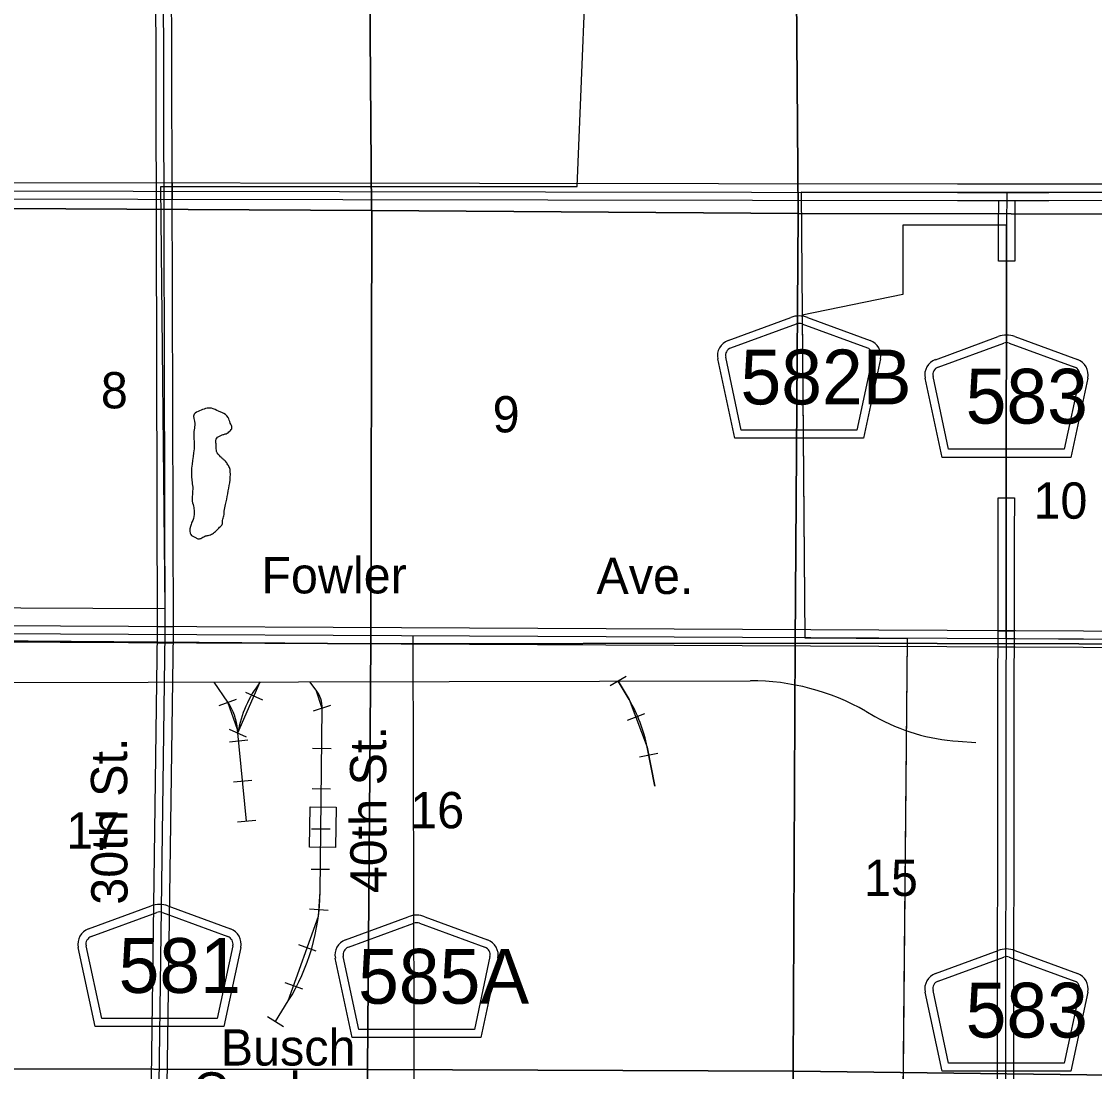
# Model space of a CAD drawing. Extents: x 380424 to 701066, y 1117407 to 1412949.
# Drawn here: x 516988 to 530309, y 1347425 to 1360453 of the extents above; entities that cross this region are included whole.
import ezdxf

# ---------------------------------------------------------------- set-up
doc = ezdxf.new("R2010")
doc.units = 0
for name, color, linetype in [('Cities Incorporated Area', 7, 'Continuous'), ('County Roads Related Text', 7, 'Continuous'), ('County Route Divided Highway Outline and Fill', 7, 'Continuous'), ('County Routes Highway Center Lines', 7, 'Continuous'), ('Culture Text', 7, 'Continuous'), ('Lakes and Ponds', 7, 'Continuous'), ('Masks for Road Features', 7, 'Continuous'), ('Railroad Stations', 7, 'Continuous'), ('Railroads', 7, 'Continuous'), ('Roadshields County Roads', 7, 'Continuous'), ('Section Lines', 7, 'Continuous'), ('Section Numbers', 7, 'Continuous'), ('State Roads Related Text', 7, 'Continuous'), ('State Route Divided Highway Outline and Fill', 7, 'Continuous'), ('State Routes Highway Center Lines', 7, 'Continuous')]:
    doc.layers.add(name, color=color, linetype=linetype)

msp = doc.modelspace()

# ---------------------------------------------------------------- linework, layer by layer
at = {"layer": 'Cities Incorporated Area'}
for points in [[(492934, 1333036), (499624, 1332983), (499682, 1337041), (499228, 1338324), (499262, 1342354), (499959, 1342352), (500002, 1346473), (500786, 1347988), (501534, 1348003), (501556, 1353250), (507112, 1353224), (518771, 1353171), (518717, 1358404), (523888, 1358404), (524039, 1362139), (524067, 1373082), (518556, 1373075)], [(534550, 1358334), (529742, 1358333), (528607, 1358333), (526669, 1358336), (526713, 1352805), (527981, 1352799), (527906, 1344548), (527884, 1342040), (527913, 1341844), (525644, 1341106), (524995, 1340530), (523948, 1340351), (523934, 1334150), (526494, 1334156), (526501, 1333156), (526466, 1326262), (529138, 1326253), (529132, 1321129), (537211, 1320996)], [(534659, 1356726), (532623, 1356780), (532062, 1356794), (531910, 1356798), (531944, 1357329), (531313, 1357363), (531347, 1356699), (530517, 1356699), (530512, 1352786), (529211, 1352793), (529213, 1354092), (529218, 1357927), (527930, 1357927), (527930, 1357064), (526681, 1356808), (526713, 1352805), (527981, 1352799), (527884, 1342040), (527892, 1341983)]]:
    msp.add_lwpolyline(points, dxfattribs=at)
at = {"layer": 'County Route Divided Highway Outline and Fill'}
for points in [[(532882, 1374583), (522767, 1363155), (522493, 1362840), (522349, 1362716), (522201, 1362623), (522005, 1362525), (521860, 1362477), (521696, 1362435), (521616, 1362424), (521498, 1362406), (521391, 1362402), (520953, 1362402), (519999, 1362394), (519518, 1362321), (519388, 1362250), (519155, 1362133), (518960, 1361938), (518820, 1361728), (518700, 1361511), (518651, 1361222), (518674, 1352866), (518564, 1344885)], [(518764, 1344884), (518874, 1352865), (518851, 1361205), (518891, 1361445), (518991, 1361624), (519116, 1361811), (519273, 1361969), (519481, 1362073), (519583, 1362129), (520015, 1362194), (520954, 1362202), (521395, 1362202), (521517, 1362207), (521643, 1362226), (521733, 1362238), (521916, 1362285), (522081, 1362340), (522299, 1362448), (522468, 1362555), (522634, 1362697), (522917, 1363023), (533032, 1374450)], [(540013, 1358435), (538878, 1358435), (529741, 1358433), (528607, 1358433), (510798, 1358461), (510798, 1358261), (528607, 1358233), (529742, 1358233), (538878, 1358235), (540013, 1358235)]]:
    msp.add_lwpolyline(points, dxfattribs=at)
for points in [[(529319, 1358233), (529318, 1357928), (529318, 1357479), (529118, 1357479), (529118, 1357928), (529119, 1358233)], [(529114, 1354541), (529314, 1354541), (529313, 1354091), (529299, 1344843), (529099, 1344844), (529113, 1354092)]]:
    msp.add_lwpolyline(points, close=True, dxfattribs=at)
at = {"layer": 'County Routes Highway Center Lines'}
msp.add_line((526669, 1358336), (526713, 1352805), dxfattribs=at)
for points in [[(518663, 1344784), (518774, 1352865), (518751, 1361213), (518796, 1361478), (518906, 1361676), (519038, 1361875), (519214, 1362051), (519434, 1362161), (519550, 1362225), (520007, 1362294), (520954, 1362302), (521393, 1362302), (521508, 1362307), (521630, 1362325), (521714, 1362336), (521888, 1362381), (522043, 1362432), (522250, 1362536), (522408, 1362635), (522563, 1362768), (522842, 1363089), (532957, 1374516)], [(510698, 1358361), (528607, 1358333), (529742, 1358333), (538878, 1358335), (540013, 1358335)], [(529219, 1358333), (529218, 1357928), (529213, 1354092), (529199, 1344743)], [(521847, 1352829), (521865, 1346379), (521870, 1344772)]]:
    msp.add_lwpolyline(points, dxfattribs=at)
at = {"layer": 'Lakes and Ponds'}
msp.add_spline([(519549, 1354594), (519522, 1354462), (519506, 1354378), (519501, 1354320), (519485, 1354262), (519480, 1354214), (519448, 1354177), (519406, 1354135), (519359, 1354098), (519306, 1354077), (519264, 1354066), (519216, 1354040), (519179, 1354035), (519147, 1354050), (519116, 1354066), (519100, 1354077), (519084, 1354103), (519095, 1354214), (519105, 1354240), (519132, 1354335), (519132, 1354372), (519123, 1354439), (519106, 1354525), (519115, 1354653), (519106, 1354738), (519098, 1354815), (519132, 1355199), (519132, 1355387), (519140, 1355464), (519132, 1355581), (519200, 1355623), (519274, 1355650), (519348, 1355655), (519433, 1355618), (519475, 1355602), (519554, 1355539), (519580, 1355470), (519601, 1355412), (519575, 1355370), (519528, 1355338), (519491, 1355328), (519454, 1355312), (519422, 1355296), (519401, 1355238), (519406, 1355190), (519411, 1355117), (519459, 1355053), (519485, 1355027), (519512, 1355006), (519543, 1354964), (519570, 1354921), (519580, 1354869), (519549, 1354594)], degree=3, dxfattribs=at)
at = {"layer": 'Masks for Road Features'}
for p, q in [((518659, 1358448), (518659, 1358248)), ((518859, 1358448), (518859, 1358248)), ((529119, 1358233), (529319, 1358233)), ((518673, 1352945), (518873, 1352944)), ((529111, 1352893), (529311, 1352892)), ((518672, 1352745), (518872, 1352744)), ((529111, 1352693), (529311, 1352692))]:
    msp.add_line(p, q, dxfattribs=at)
at = {"layer": 'Railroad Stations'}
msp.add_lwpolyline([(520562, 1350209), (520571, 1350709), (520896, 1350703), (520886, 1350203)], close=True, dxfattribs=at)
at = {"layer": 'Railroads'}
for p, q in [((524495, 1352328), (524297, 1352211)), ((512787, 1352242), (526036, 1352273)), ((519549, 1352008), (519381, 1352257)), ((520647, 1352158), (520569, 1352260)), ((524531, 1352039), (524396, 1352269)), ((519769, 1352130), (519980, 1352037)), ((519441, 1351967), (519658, 1352044)), ((520612, 1351899), (520830, 1351971)), ((520695, 1349655), (520723, 1351929)), ((524722, 1351862), (524507, 1351781)), ((527468, 1351897), (527583, 1351831)), ((519568, 1351672), (519779, 1351579)), ((519783, 1350532), (519671, 1351667)), ((519570, 1351516), (519799, 1351539)), ((528617, 1351523), (528835, 1351509)), ((520602, 1351437), (520832, 1351434)), ((524850, 1350965), (524755, 1351451)), ((524887, 1351371), (524662, 1351327)), ((519619, 1351019), (519848, 1351041)), ((520596, 1350937), (520826, 1350934)), ((519668, 1350521), (519897, 1350543)), ((520590, 1350437), (520820, 1350434)), ((520584, 1349937), (520814, 1349934)), ((520565, 1349444), (520795, 1349428)), ((520426, 1348999), (520643, 1348922)), ((520259, 1348528), (520475, 1348451)), ((520142, 1348046), (520300, 1348301)), ((520044, 1348107), (520239, 1347985))]:
    msp.add_line(p, q, dxfattribs=at)
for points in [[(519783, 1350532), (519671, 1351667), (519549, 1352008), (519381, 1352257)], [(519673, 1351626), (519951, 1352259)], [(520142, 1348046), (520300, 1348301), (520674, 1349352), (520695, 1349655), (520723, 1351929), (520647, 1352158), (520569, 1352260)], [(524396, 1352269), (524531, 1352039), (524755, 1351451), (524850, 1350965)]]:
    msp.add_lwpolyline(points, dxfattribs=at)
for centre, radius, start, end in [((521114, 1351370), 1463, 142.6058, 169.9486), ((526043, 1349389), 2884, 60.396, 90.1359), ((520352, 1351933), 371, 359.3096, 37.3157), ((518933, 1351594), 742, 5.6122, 33.8423), ((522920, 1351091), 1870, 11.0936, 30.4795), ((528769, 1353919), 2401, 240.3961, 266.3675), ((518072, 1349686), 2624, 328.1337, 359.3093)]:
    msp.add_arc(centre, radius, start, end, dxfattribs=at)
at = {"layer": 'Roadshields County Roads'}
for p, q in [((525759, 1356496), (526539, 1356782)), ((526745, 1356782), (527523, 1356496)), ((525794, 1356402), (526608, 1356701)), ((526676, 1356701), (527489, 1356402)), ((528333, 1356257), (529112, 1356544)), ((528367, 1356163), (529181, 1356462)), ((529250, 1356462), (530063, 1356164)), ((529319, 1356544), (530097, 1356258)), ((525843, 1355284), (525633, 1356266)), ((525924, 1355384), (525730, 1356287)), ((527552, 1356287), (527359, 1355384)), ((527650, 1356266), (527439, 1355284)), ((528498, 1355145), (528304, 1356049)), ((530126, 1356049), (529932, 1355145)), ((528417, 1355045), (528206, 1356028)), ((530224, 1356028), (530013, 1355045)), ((527359, 1355384), (525924, 1355384)), ((527439, 1355284), (525843, 1355284)), ((529932, 1355145), (528498, 1355145)), ((530013, 1355045), (528417, 1355045)), ((517819, 1349194), (518599, 1349480)), ((517854, 1349100), (518668, 1349399)), ((518737, 1349399), (519549, 1349100)), ((518806, 1349480), (519584, 1349194)), ((521011, 1349059), (521790, 1349346)), ((521046, 1348966), (521859, 1349265)), ((521928, 1349265), (522741, 1348966)), ((521997, 1349346), (522775, 1349060)), ((517903, 1347982), (517693, 1348964)), ((517984, 1348082), (517791, 1348985)), ((519612, 1348986), (519419, 1348082)), ((519710, 1348965), (519500, 1347982)), ((528333, 1348640), (529112, 1348926)), ((529319, 1348926), (530097, 1348640)), ((521095, 1347848), (520884, 1348830)), ((521176, 1347948), (520982, 1348851)), ((522804, 1348851), (522610, 1347948)), ((522902, 1348830), (522691, 1347848)), ((528367, 1348546), (529181, 1348845)), ((529250, 1348845), (530063, 1348547)), ((528417, 1347428), (528206, 1348410)), ((528498, 1347528), (528304, 1348431)), ((530126, 1348432), (529932, 1347528)), ((530224, 1348411), (530013, 1347428)), ((519419, 1348082), (517984, 1348082)), ((519500, 1347982), (517903, 1347982)), ((522610, 1347948), (521176, 1347948)), ((522691, 1347848), (521095, 1347848)), ((529932, 1347528), (528498, 1347528)), ((530013, 1347428), (528417, 1347428))]:
    msp.add_line(p, q, dxfattribs=at)
for centre, radius, start, end in [((526642, 1356500), 300, 69.827, 110.173), ((526642, 1356607), 100, 69.827, 110.173), ((525828, 1356308), 200, 110.173, 192.0999), ((527455, 1356308), 200, 347.9001, 69.827), ((529216, 1356262), 300, 69.8267, 110.1727), ((529216, 1356369), 100, 69.8267, 110.1727), ((525828, 1356308), 100, 110.173, 192.0999), ((527455, 1356308), 100, 347.9001, 69.827), ((528402, 1356070), 200, 110.1727, 192.0996), ((530028, 1356070), 200, 347.8998, 69.8267), ((528402, 1356070), 100, 110.1727, 192.0996), ((530028, 1356070), 100, 347.8998, 69.8267), ((518702, 1349198), 300, 69.827, 110.173), ((518702, 1349305), 100, 69.827, 110.173), ((521894, 1349064), 300, 69.827, 110.173), ((521894, 1349171), 100, 69.827, 110.173), ((517888, 1349006), 200, 110.173, 192.0999), ((519515, 1349006), 200, 347.9001, 69.827), ((517888, 1349006), 100, 110.173, 192.0999), ((519515, 1349006), 100, 347.9001, 69.827), ((521080, 1348872), 200, 110.173, 192.0999), ((522706, 1348872), 200, 347.9001, 69.827), ((521080, 1348872), 100, 110.173, 192.0999), ((522706, 1348872), 100, 347.9001, 69.827), ((529216, 1348645), 300, 69.8267, 110.1727), ((529216, 1348751), 100, 69.8267, 110.1727), ((528402, 1348452), 200, 110.1727, 192.0996), ((530028, 1348453), 200, 347.8998, 69.8267), ((528402, 1348452), 100, 110.1727, 192.0996), ((530028, 1348453), 100, 347.8998, 69.8267)]:
    msp.add_arc(centre, radius, start, end, dxfattribs=at)
at = {"layer": 'Section Lines'}
for points in [[(521294, 1363562), (521334, 1358108), (516015, 1358137), (515953, 1363645), (515953, 1363651)], [(526590, 1363510), (526631, 1358071), (521334, 1358108), (521294, 1363562), (521299, 1363562)], [(531872, 1363472), (531916, 1358064), (526631, 1358071), (526590, 1363510), (526598, 1363510)], [(521334, 1358108), (521337, 1358101), (521326, 1352733), (521318, 1352733), (516008, 1352774), (516015, 1358130), (516015, 1358137)], [(526631, 1358071), (526592, 1352738), (521326, 1352733), (521337, 1358101), (521334, 1358108)], [(531916, 1358064), (531875, 1352727), (526592, 1352738), (526631, 1358071)], [(521326, 1352733), (521283, 1347450), (515972, 1347457), (516008, 1352767), (516008, 1352774), (521318, 1352733)], [(526592, 1352738), (526567, 1347429), (521283, 1347450), (521326, 1352733)], [(531875, 1352727), (531875, 1352719), (531868, 1347364), (526577, 1347429), (526567, 1347429), (526592, 1352738)], [(521283, 1347450), (521235, 1342101), (515965, 1342164), (515972, 1347457)], [(526567, 1347429), (526567, 1347420), (526549, 1342119), (521247, 1342100), (521235, 1342101), (521283, 1347450)], [(531868, 1347364), (531868, 1347357), (531827, 1342135), (526557, 1342119), (526549, 1342119), (526567, 1347420), (526567, 1347429), (526577, 1347429)]]:
    msp.add_lwpolyline(points, close=True, dxfattribs=at)
at = {"layer": 'State Route Divided Highway Outline and Fill'}
msp.add_lwpolyline([(539072, 1352643), (546518, 1352606), (547390, 1352602), (547390, 1352802), (546519, 1352806), (539073, 1352843), (531019, 1352884), (508998, 1352993), (508208, 1352997), (508205, 1352797), (508997, 1352793), (531018, 1352684)], close=True, dxfattribs=at)
at = {"layer": 'State Routes Highway Center Lines'}
msp.add_lwpolyline([(549817, 1352690), (546518, 1352706), (539072, 1352743), (531019, 1352784), (508998, 1352893), (508106, 1352898)], dxfattribs=at)

# ---------------------------------------------------------------- texts
at = {"layer": 'County Roads Related Text'}
for s, rotation, p in [('40th St.', 90.1629, (521521, 1349637)), ('30th St.', 90.163, (518305, 1349495))]:
    msp.add_text(s, height=450, rotation=rotation, dxfattribs=at).set_placement(p)
at = {"layer": 'Culture Text'}
for s, p in [('Busch', (519462, 1347499)), ('Gardens', (519114, 1346965))]:
    msp.add_text(s, height=450, rotation=0.0004, dxfattribs=at).set_placement(p)
at = {"layer": 'Roadshields County Roads'}
for s, p in [('582B', (525914, 1355702)), ('581', (518194, 1348400)), ('585A', (521167, 1348266))]:
    msp.add_text(s, height=680, dxfattribs=at).set_placement(p)
for p in [(528709, 1355464), (528709, 1347846)]:
    msp.add_text('583', height=680, rotation=359.9997, dxfattribs=at).set_placement(p)
at = {"layer": 'Section Numbers'}
for s, p in [('8', (517974, 1355653)), ('9', (522837, 1355355)), ('10', (529551, 1354284)), ('16', (521814, 1350443)), ('17', (517544, 1350191)), ('15', (527447, 1349603))]:
    msp.add_text(s, height=450, dxfattribs=at).set_placement(p)
at = {"layer": 'State Roads Related Text'}
for s, p in [('Fowler', (519966, 1353357)), ('Ave.', (524126, 1353350))]:
    msp.add_text(s, height=450, rotation=0.0003, dxfattribs=at).set_placement(p)

doc.saveas('drawing.dxf')
